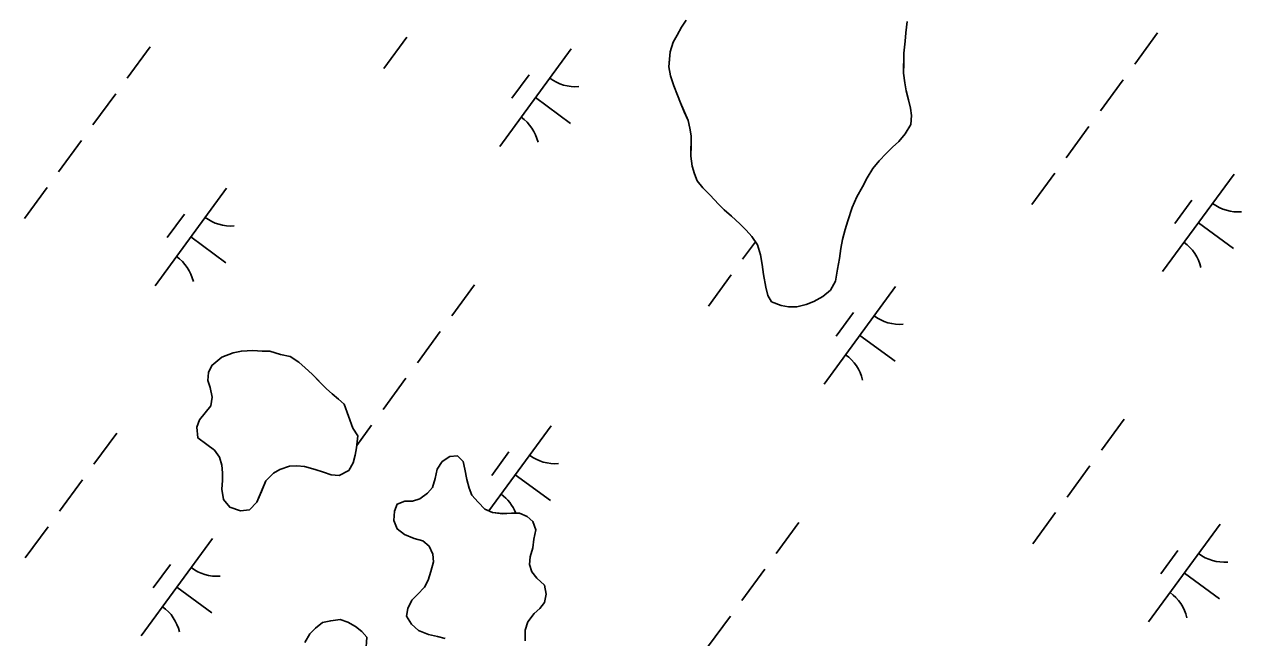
# Model space of a CAD drawing. Extents: x 3905714 to 3926767, y 183354 to 205755.
# Drawn here: x 3916612 to 3917116, y 195974 to 196227 of the extents above; entities that cross this region are included whole.
import ezdxf

# ---------------------------------------------------------------- set-up
doc = ezdxf.new("R2010")
doc.units = 0
doc.layers.add('V-TOPO-SHOR', color=7, linetype='Continuous')
doc.layers.add('V-WETL-SWMP', color=7, linetype='Continuous')

msp = doc.modelspace()

# ---------------------------------------------------------------- linework, layer by layer
at = {"layer": 'V-TOPO-SHOR'}
for points in [[(3916886.02, 196229.02), (3916884.17, 196226.15), (3916882.32, 196222.77), (3916880.74, 196219.91), (3916879.41, 196216), (3916879.13, 196212.87), (3916878.85, 196209.73), (3916879.61, 196206.07), (3916880.9, 196201.89), (3916882.44, 196197.96), (3916883.73, 196194.82), (3916885.27, 196191.15), (3916886.82, 196187.49), (3916887.58, 196184.35), (3916888.09, 196181.21), (3916888.06, 196177.29), (3916888.04, 196172.85), (3916888.54, 196168.67), (3916889.56, 196165.53), (3916890.59, 196162.65), (3916892.92, 196159.77), (3916896.04, 196156.61), (3916899.41, 196152.94), (3916901.75, 196150.57), (3916904.87, 196147.94), (3916908.25, 196144.79), (3916910.84, 196142.16), (3916913.18, 196139.54), (3916915.51, 196136.13), (3916916.79, 196131.94), (3916917.55, 196128.02), (3916918.05, 196123.84), (3916919.06, 196118.61), (3916919.82, 196115.21), (3916921.38, 196112.59), (3916925.28, 196111), (3916928.42, 196110.46), (3916931.81, 196110.44), (3916935.73, 196111.46), (3916938.88, 196112.75), (3916942.54, 196114.82), (3916945.69, 196117.41), (3916947.8, 196121.05), (3916948.62, 196126.01), (3916949.43, 196130.45), (3916949.97, 196134.62), (3916950.78, 196138.27), (3916951.85, 196142.44), (3916952.91, 196146.1), (3916954.77, 196151.57), (3916956.63, 196156), (3916959, 196160.16), (3916960.85, 196163.81), (3916963.23, 196167.71), (3916965.86, 196170.83), (3916968.75, 196173.95), (3916971.37, 196176.54), (3916974, 196178.88), (3916976.63, 196182), (3916979, 196185.9), (3916979.29, 196189.56), (3916978.78, 196192.7), (3916978.02, 196196.09), (3916976.99, 196199.76), (3916976.49, 196203.15), (3916975.99, 196207.08), (3916976.02, 196210.99), (3916976.04, 196215.43), (3916976.59, 196220.39), (3916976.87, 196223.79), (3916977.42, 196228.48)], [(3916748.17, 196060.33), (3916750.24, 196057.18), (3916749.69, 196052.22), (3916749.15, 196049.09), (3916748.35, 196045.96), (3916746.5, 196042.84), (3916742.57, 196040.77), (3916739.18, 196041.05), (3916736.05, 196042.11), (3916732.66, 196043.18), (3916728.23, 196044.51), (3916725.1, 196044.79), (3916721.96, 196044.55), (3916718.04, 196043.27), (3916715.42, 196041.71), (3916712.26, 196038.6), (3916710.41, 196034.17), (3916708.55, 196029.74), (3916705.4, 196026.62), (3916701.74, 196026.12), (3916697.31, 196027.71), (3916694.72, 196030.86), (3916693.96, 196035.05), (3916694.24, 196038.7), (3916694.26, 196041.84), (3916694.02, 196044.97), (3916692.99, 196048.37), (3916690.92, 196051.26), (3916687.8, 196053.63), (3916684.16, 196056.26), (3916683.67, 196060.7), (3916684.73, 196063.83), (3916687.09, 196066.69), (3916689.46, 196069.55), (3916690.01, 196073.2), (3916689.24, 196077.12), (3916688.22, 196080), (3916688.5, 196083.4), (3916689.82, 196086.26), (3916694.02, 196089.63), (3916698.73, 196091.43), (3916702.13, 196092.2), (3916706.83, 196092.43), (3916710.75, 196092.15), (3916713.88, 196092.13), (3916718.31, 196090.8), (3916722.23, 196089.99), (3916725.87, 196087.62), (3916728.47, 196085.25), (3916731.33, 196082.62), (3916734.7, 196079.21), (3916737.3, 196076.58), (3916739.64, 196074.48), (3916742.24, 196072.38), (3916744.57, 196070.27), (3916748.17, 196060.33)], [(3916786.32, 195973.39), (3916783.19, 195974.19), (3916779.54, 195975), (3916775.37, 195976.59), (3916772.51, 195979.22), (3916770.44, 195982.62), (3916770.98, 195985.76), (3916772.57, 195989.14), (3916774.93, 195991.48), (3916777.82, 195994.6), (3916779.41, 195997.46), (3916780.47, 196001.11), (3916781.54, 196005.02), (3916781.3, 196008.16), (3916779.75, 196011.56), (3916777.15, 196013.67), (3916773.5, 196014.73), (3916769.59, 196016.32), (3916766.47, 196018.69), (3916765.19, 196022.1), (3916765.47, 196026.01), (3916766.53, 196028.88), (3916769.67, 196030.17), (3916772.81, 196030.15), (3916775.95, 196031.17), (3916779.09, 196033.51), (3916781.2, 196035.84), (3916782.26, 196039.49), (3916783.07, 196043.41), (3916785.18, 196046.53), (3916788.32, 196048.6), (3916791.46, 196048.84), (3916793.8, 196046.48), (3916794.56, 196043.34), (3916795.32, 196039.16), (3916796.34, 196035.49), (3916797.37, 196032.61), (3916799.97, 196029.73), (3916802.82, 196026.84), (3916805.95, 196025.51), (3916810.12, 196024.97), (3916813.78, 196025.2), (3916817.18, 196025.18), (3916820.3, 196023.86), (3916822.64, 196021.76), (3916823.93, 196018.35), (3916823.12, 196014.44), (3916822.58, 196010.79), (3916821.51, 196007.14), (3916821.23, 196004.01), (3916822.26, 196000.87), (3916824.33, 195998.24), (3916827.45, 195995.35), (3916828.21, 195991.69), (3916827.41, 195988.3), (3916825.56, 195985.7), (3916823.2, 195983.62), (3916820.57, 195980.24), (3916819.51, 195976.85), (3916819.48, 195972.41)], [(3916728.33, 195971.64), (3916730.44, 195975.28), (3916732.81, 195977.62), (3916735.69, 195979.95), (3916739.09, 195980.71), (3916743.01, 195981.21), (3916746.14, 195980.15), (3916749.26, 195978.3), (3916751.86, 195976.2), (3916753.94, 195973.84), (3916753.64, 195967.83)]]:
    msp.add_lwpolyline(points, dxfattribs=at)
at = {"layer": 'V-WETL-SWMP'}
for p, q in [((3916882.32, 196222.77), (3916884.17, 196226.16)), ((3916884.17, 196226.16), (3916886.02, 196229.02)), ((3916977.42, 196228.48), (3916976.87, 196223.79)), ((3916770.52, 196222), (3916761.06, 196209.09)), ((3916879.41, 196216), (3916880.74, 196219.91)), ((3916880.74, 196219.91), (3916882.32, 196222.77)), ((3916976.59, 196220.39), (3916976.04, 196215.43)), ((3916976.87, 196223.79), (3916976.59, 196220.39)), ((3917081.03, 196223.79), (3917071.57, 196210.88)), ((3916664.35, 196217.96), (3916654.9, 196205.05)), ((3916838.52, 196217.17), (3916808.97, 196176.84)), ((3916878.85, 196209.73), (3916879.41, 196216)), ((3916976.04, 196215.43), (3916975.99, 196207.07)), ((3916879.61, 196206.07), (3916878.85, 196209.73)), ((3916821.07, 196206.4), (3916813.98, 196196.72)), ((3916880.9, 196201.89), (3916879.61, 196206.07)), ((3916975.99, 196207.07), (3916976.49, 196203.15)), ((3916882.44, 196197.96), (3916880.9, 196201.89)), ((3916976.49, 196203.15), (3916976.99, 196199.76)), ((3916976.99, 196199.76), (3916978.02, 196196.09)), ((3917066.84, 196204.43), (3917057.39, 196191.52)), ((3916650.17, 196198.6), (3916640.71, 196185.69)), ((3916823.75, 196197), (3916838.27, 196186.36)), ((3916883.73, 196194.82), (3916882.44, 196197.96)), ((3916886.82, 196187.49), (3916883.73, 196194.82)), ((3916978.02, 196196.09), (3916978.78, 196192.69)), ((3916978.78, 196192.69), (3916979.29, 196189.56)), ((3916979.29, 196189.56), (3916979, 196185.9)), ((3916887.58, 196184.35), (3916886.82, 196187.49)), ((3916888.09, 196181.21), (3916887.58, 196184.35)), ((3916979, 196185.9), (3916976.63, 196182)), ((3917052.66, 196185.07), (3917043.2, 196172.16)), ((3916888.04, 196172.85), (3916888.09, 196181.21)), ((3916976.63, 196182), (3916974, 196178.88)), ((3916635.99, 196179.24), (3916626.53, 196166.33)), ((3916971.37, 196176.54), (3916968.75, 196173.95)), ((3916974, 196178.88), (3916971.37, 196176.54)), ((3916888.54, 196168.67), (3916888.04, 196172.85)), ((3916965.86, 196170.83), (3916963.23, 196167.71)), ((3916968.75, 196173.95), (3916965.86, 196170.83)), ((3916889.56, 196165.53), (3916888.54, 196168.67)), ((3916890.59, 196162.65), (3916889.56, 196165.53)), ((3916963.23, 196167.71), (3916960.85, 196163.81)), ((3917038.47, 196165.71), (3917029.02, 196152.8)), ((3917112.66, 196165.38), (3917083.11, 196125.04)), ((3916621.8, 196159.88), (3916612.35, 196146.97)), ((3916695.98, 196159.55), (3916666.43, 196119.22)), ((3916892.92, 196159.77), (3916890.59, 196162.65)), ((3916896.04, 196156.61), (3916892.92, 196159.77)), ((3916959, 196160.16), (3916956.63, 196156)), ((3916960.85, 196163.81), (3916959, 196160.16)), ((3916899.41, 196152.94), (3916896.04, 196156.61)), ((3916956.63, 196156), (3916954.77, 196151.57)), ((3917095.21, 196154.61), (3917088.11, 196144.93)), ((3916901.75, 196150.57), (3916899.41, 196152.94)), ((3916904.87, 196147.94), (3916901.75, 196150.57)), ((3916954.77, 196151.57), (3916952.91, 196146.1)), ((3916678.53, 196148.79), (3916671.44, 196139.11)), ((3916908.25, 196144.79), (3916904.87, 196147.94)), ((3916910.84, 196142.16), (3916908.25, 196144.79)), ((3916952.91, 196146.1), (3916951.85, 196142.44)), ((3917097.88, 196145.21), (3917112.4, 196134.57)), ((3916681.21, 196139.39), (3916695.73, 196128.75)), ((3916913.18, 196139.54), (3916910.84, 196142.16)), ((3916915.51, 196136.13), (3916913.18, 196139.54)), ((3916951.85, 196142.44), (3916950.78, 196138.27)), ((3916914.68, 196137.33), (3916909.42, 196130.15)), ((3916916.79, 196131.94), (3916915.51, 196136.13)), ((3916949.97, 196134.62), (3916949.43, 196130.45)), ((3916950.78, 196138.27), (3916949.97, 196134.62)), ((3916917.55, 196128.02), (3916916.79, 196131.94)), ((3916949.43, 196130.45), (3916948.62, 196126.01)), ((3916918.05, 196123.84), (3916917.55, 196128.02)), ((3916948.62, 196126.01), (3916947.8, 196121.05)), ((3916798.53, 196119.66), (3916789.08, 196106.75)), ((3916904.69, 196123.69), (3916895.24, 196110.79)), ((3916919.06, 196118.61), (3916918.05, 196123.84)), ((3916972.7, 196118.86), (3916943.15, 196078.53)), ((3916947.8, 196121.05), (3916945.69, 196117.41)), ((3916919.82, 196115.21), (3916919.06, 196118.61)), ((3916921.38, 196112.59), (3916919.82, 196115.21)), ((3916942.54, 196114.81), (3916938.88, 196112.75)), ((3916945.69, 196117.41), (3916942.54, 196114.81)), ((3916925.28, 196111), (3916921.38, 196112.59)), ((3916928.42, 196110.46), (3916925.28, 196111)), ((3916931.81, 196110.44), (3916928.42, 196110.46)), ((3916935.73, 196111.46), (3916931.81, 196110.44)), ((3916938.88, 196112.75), (3916935.73, 196111.46)), ((3916955.25, 196108.1), (3916948.16, 196098.42)), ((3916784.35, 196100.3), (3916774.89, 196087.39)), ((3916957.93, 196098.7), (3916972.45, 196088.06)), ((3916689.82, 196086.26), (3916694.02, 196089.63)), ((3916694.02, 196089.63), (3916698.73, 196091.43)), ((3916698.73, 196091.43), (3916702.13, 196092.2)), ((3916702.13, 196092.2), (3916706.83, 196092.43)), ((3916706.83, 196092.43), (3916710.75, 196092.15)), ((3916710.75, 196092.15), (3916713.88, 196092.13)), ((3916713.88, 196092.13), (3916718.31, 196090.8)), ((3916718.31, 196090.8), (3916722.23, 196089.99)), ((3916722.23, 196089.99), (3916725.87, 196087.62)), ((3916688.5, 196083.4), (3916689.82, 196086.26)), ((3916725.87, 196087.62), (3916728.47, 196085.25)), ((3916728.47, 196085.25), (3916731.33, 196082.62)), ((3916688.22, 196080), (3916688.5, 196083.4)), ((3916689.24, 196077.12), (3916688.22, 196080)), ((3916731.33, 196082.62), (3916737.3, 196076.58)), ((3916770.16, 196080.94), (3916760.71, 196068.03)), ((3916690, 196073.2), (3916689.24, 196077.12)), ((3916737.3, 196076.58), (3916739.64, 196074.48)), ((3916739.64, 196074.48), (3916742.23, 196072.37)), ((3916684.73, 196063.83), (3916689.46, 196069.55)), ((3916689.46, 196069.55), (3916690, 196073.2)), ((3916742.23, 196072.37), (3916744.57, 196070.27)), ((3916744.57, 196070.27), (3916748.17, 196060.33)), ((3916683.66, 196060.7), (3916684.73, 196063.83)), ((3917067.24, 196064.11), (3917057.79, 196051.2)), ((3916684.16, 196056.26), (3916683.66, 196060.7)), ((3916748.17, 196060.33), (3916750.24, 196057.18)), ((3916755.98, 196061.58), (3916749.79, 196053.13)), ((3916830.16, 196061.25), (3916804.45, 196026.15)), ((3916650.57, 196058.28), (3916641.11, 196045.38)), ((3916687.8, 196053.63), (3916684.16, 196056.26)), ((3916690.92, 196051.26), (3916687.8, 196053.63)), ((3916750.24, 196057.18), (3916749.69, 196052.22)), ((3916692.99, 196048.37), (3916690.92, 196051.26)), ((3916694.02, 196044.97), (3916692.99, 196048.37)), ((3916749.15, 196049.09), (3916748.35, 196045.96)), ((3916749.69, 196052.22), (3916749.15, 196049.09)), ((3916785.18, 196046.53), (3916788.32, 196048.6)), ((3916788.32, 196048.6), (3916791.46, 196048.84)), ((3916791.46, 196048.84), (3916793.8, 196046.48)), ((3916812.71, 196050.48), (3916805.62, 196040.8)), ((3916694.26, 196041.84), (3916694.02, 196044.97)), ((3916721.96, 196044.55), (3916718.04, 196043.27)), ((3916725.1, 196044.79), (3916721.96, 196044.55)), ((3916728.23, 196044.51), (3916725.1, 196044.79)), ((3916732.66, 196043.18), (3916728.23, 196044.51)), ((3916748.35, 196045.96), (3916746.5, 196042.84)), ((3916782.26, 196039.49), (3916783.07, 196043.41)), ((3916783.07, 196043.41), (3916785.18, 196046.53)), ((3916793.8, 196046.48), (3916794.56, 196043.34)), ((3916794.56, 196043.34), (3916795.32, 196039.16)), ((3917053.06, 196044.75), (3917043.6, 196031.84)), ((3916636.38, 196038.92), (3916626.93, 196026.02)), ((3916693.96, 196035.05), (3916694.24, 196038.7)), ((3916694.24, 196038.7), (3916694.26, 196041.84)), ((3916712.26, 196038.6), (3916708.56, 196029.74)), ((3916715.42, 196041.71), (3916712.26, 196038.6)), ((3916718.04, 196043.27), (3916715.42, 196041.71)), ((3916736.05, 196042.11), (3916732.66, 196043.18)), ((3916739.18, 196041.05), (3916736.05, 196042.11)), ((3916742.57, 196040.77), (3916739.18, 196041.05)), ((3916746.5, 196042.84), (3916742.57, 196040.77)), ((3916781.2, 196035.84), (3916782.26, 196039.49)), ((3916795.32, 196039.16), (3916796.34, 196035.49)), ((3916815.39, 196041.08), (3916829.91, 196030.44)), ((3916694.72, 196030.86), (3916693.96, 196035.05)), ((3916775.95, 196031.17), (3916779.09, 196033.51)), ((3916779.09, 196033.51), (3916781.2, 196035.84)), ((3916796.34, 196035.49), (3916797.37, 196032.61)), ((3916697.31, 196027.71), (3916694.72, 196030.86)), ((3916708.56, 196029.74), (3916705.4, 196026.62)), ((3916765.47, 196026.01), (3916766.53, 196028.88)), ((3916766.53, 196028.88), (3916769.67, 196030.16)), ((3916769.67, 196030.16), (3916772.81, 196030.15)), ((3916772.81, 196030.15), (3916775.95, 196031.17)), ((3916797.37, 196032.61), (3916799.97, 196029.73)), ((3916799.97, 196029.73), (3916802.82, 196026.84)), ((3916701.74, 196026.12), (3916697.31, 196027.71)), ((3916705.4, 196026.62), (3916701.74, 196026.12)), ((3916765.19, 196022.09), (3916765.47, 196026.01)), ((3916802.82, 196026.84), (3916805.95, 196025.51)), ((3916805.95, 196025.51), (3916810.12, 196024.96)), ((3916810.12, 196024.96), (3916813.78, 196025.2)), ((3916813.78, 196025.2), (3916817.18, 196025.18)), ((3916817.18, 196025.18), (3916820.3, 196023.86)), ((3916820.3, 196023.86), (3916822.64, 196021.76)), ((3917038.87, 196025.39), (3917029.42, 196012.48)), ((3916622.2, 196019.56), (3916612.74, 196006.66)), ((3916766.47, 196018.69), (3916765.19, 196022.09)), ((3916769.59, 196016.32), (3916766.47, 196018.69)), ((3916822.64, 196021.76), (3916823.93, 196018.35)), ((3916823.93, 196018.35), (3916823.12, 196014.44)), ((3916932.71, 196021.35), (3916923.26, 196008.44)), ((3917106.88, 196020.56), (3917077.33, 195980.22)), ((3916690.21, 196014.73), (3916660.66, 195974.4)), ((3916773.5, 196014.73), (3916769.59, 196016.32)), ((3916777.15, 196013.67), (3916773.5, 196014.73)), ((3916779.75, 196011.56), (3916777.15, 196013.67)), ((3916823.12, 196014.44), (3916822.58, 196010.79)), ((3916781.3, 196008.16), (3916779.75, 196011.56)), ((3916781.54, 196005.02), (3916781.3, 196008.16)), ((3916822.58, 196010.79), (3916821.51, 196007.14)), ((3917089.43, 196009.79), (3917082.34, 196000.11)), ((3916672.76, 196003.96), (3916665.66, 195994.28)), ((3916780.47, 196001.11), (3916781.54, 196005.02)), ((3916821.51, 196007.14), (3916821.23, 196004.01)), ((3916821.23, 196004.01), (3916822.26, 196000.87)), ((3916779.41, 195997.46), (3916780.47, 196001.11)), ((3916822.26, 196000.87), (3916824.33, 195998.24)), ((3916824.33, 195998.24), (3916827.45, 195995.35)), ((3916918.53, 196001.99), (3916909.07, 195989.08)), ((3917092.11, 196000.39), (3917106.63, 195989.75)), ((3916675.43, 195994.57), (3916689.95, 195983.93)), ((3916774.93, 195991.48), (3916777.82, 195994.6)), ((3916777.82, 195994.6), (3916779.41, 195997.46)), ((3916827.45, 195995.35), (3916828.21, 195991.69)), ((3916770.98, 195985.76), (3916772.57, 195989.14)), ((3916772.57, 195989.14), (3916774.93, 195991.48)), ((3916827.41, 195988.3), (3916825.56, 195985.7)), ((3916828.21, 195991.69), (3916827.41, 195988.3)), ((3916770.44, 195982.63), (3916770.98, 195985.76)), ((3916823.2, 195983.62), (3916820.57, 195980.24)), ((3916825.56, 195985.7), (3916823.2, 195983.62)), ((3916732.81, 195977.62), (3916735.69, 195979.95)), ((3916735.69, 195979.95), (3916739.09, 195980.71)), ((3916739.09, 195980.71), (3916743.01, 195981.21)), ((3916743.01, 195981.21), (3916746.14, 195980.15)), ((3916746.14, 195980.15), (3916749.26, 195978.3)), ((3916749.26, 195978.3), (3916751.86, 195976.2)), ((3916772.51, 195979.22), (3916770.44, 195982.63)), ((3916775.37, 195976.59), (3916772.51, 195979.22)), ((3916820.57, 195980.24), (3916819.51, 195976.85)), ((3916904.34, 195982.63), (3916894.89, 195969.72)), ((3916728.33, 195971.64), (3916730.44, 195975.28)), ((3916730.44, 195975.28), (3916732.81, 195977.62)), ((3916751.86, 195976.2), (3916753.94, 195973.84)), ((3916753.94, 195973.84), (3916753.64, 195967.83)), ((3916779.54, 195975), (3916775.37, 195976.59)), ((3916783.19, 195974.19), (3916779.54, 195975)), ((3916786.32, 195973.39), (3916783.19, 195974.19)), ((3916819.51, 195976.85), (3916819.48, 195972.41))]:
    msp.add_line(p, q, dxfattribs=at)
for centre, start, end in [((3916840.26, 196219.14), 233, 274.5436), ((3916807.62, 196174.58), 13, 54.5436), ((3917114.4, 196167.35), 233, 274.5436), ((3916697.73, 196161.53), 233, 274.5436), ((3917081.75, 196122.79), 13, 54.5436), ((3916665.08, 196116.96), 13, 54.5436), ((3916974.44, 196120.84), 233, 274.5436), ((3916941.8, 196076.27), 13, 54.5436), ((3916831.9, 196063.22), 233, 274.5436), ((3916799.26, 196018.66), 21.7682, 54.5436), ((3917108.62, 196022.53), 233, 274.5436), ((3916691.95, 196016.71), 233, 274.5436), ((3917075.97, 195977.97), 13, 54.5436), ((3916659.3, 195972.14), 13, 54.5436)]:
    msp.add_arc(centre, 17.62, start, end, dxfattribs=at)

doc.saveas('drawing.dxf')
